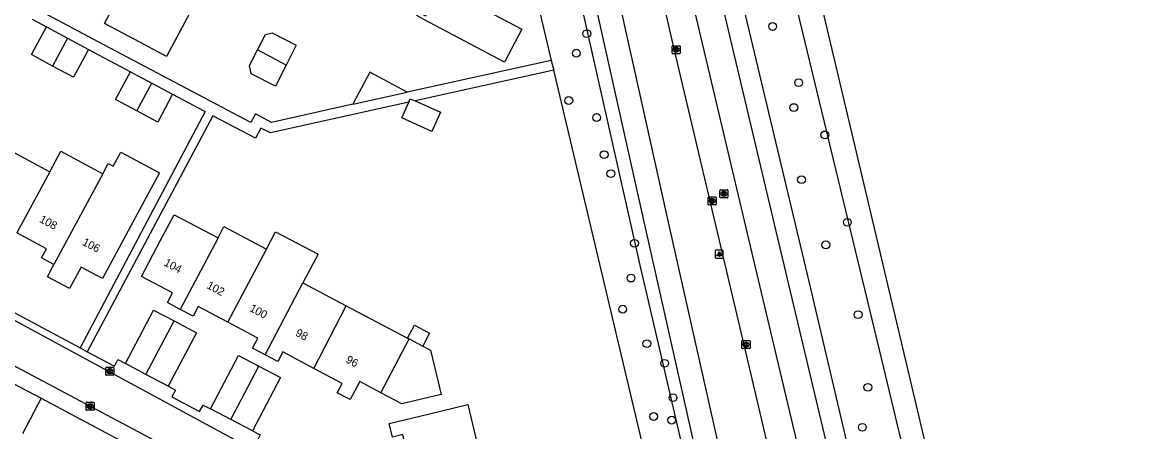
# Model space of a CAD drawing. Extents: x 158461 to 159795, y 387220 to 388672.
# Drawn here: x 159503.4 to 159643.5, y 388437.2 to 388488.3 of the extents above; entities that cross this region are included whole.
import ezdxf

# ---------------------------------------------------------------- set-up
doc = ezdxf.new("R2010")
doc.units = 0
for name, color, linetype in [('IMGEO_Berm_groen', 7, 'Continuous'), ('IMGEO_Boom', 7, 'Continuous'), ('IMGEO_Fietspad_gesloten', 7, 'Continuous'), ('IMGEO_Groenvoorziening', 7, 'Continuous'), ('IMGEO_Kolk', 7, 'Continuous'), ('IMGEO_Lichtpunt', 7, 'Continuous'), ('IMGEO_OVBaan_gesloten', 7, 'Continuous'), ('IMGEO_Pand', 7, 'Continuous'), ('IMGEO_Pand_nummerreeks', 7, 'Continuous'), ('IMGEO_Parkeervlak_open', 7, 'Continuous'), ('IMGEO_Rijbaan_lokaal_open', 7, 'Continuous'), ('IMGEO_Rijbaan_regionaal_gesloten', 7, 'Continuous'), ('IMGEO_Rioolput', 7, 'Continuous'), ('IMGEO_Voetpad_open', 7, 'Continuous')]:
    doc.layers.add(name, color=color, linetype=linetype)

msp = doc.modelspace()

# ---------------------------------------------------------------- linework, layer by layer
at = {"layer": 'IMGEO_Berm_groen'}
for points in [[(159588.48, 388424.24), (159580.59, 388458.02), (159571.19, 388499.78), (159538.68, 388639.4), (159531.23, 388642.74), (159531.95, 388651.63)], [(159591.46, 388526), (159610.47, 388447.43), (159638.22, 388331.8)], [(159628.49, 388340.53), (159617.44, 388390.11), (159609.81, 388421.58), (159601.74, 388455.79), (159591.61, 388498.38)]]:
    msp.add_lwpolyline(points, dxfattribs=at)
at = {"layer": 'IMGEO_Boom'}
for centre in [(159597.16, 388487.8), (159573.93, 388486.9), (159572.63, 388484.46), (159600.4, 388480.78), (159571.68, 388478.55), (159599.8, 388477.67), (159575.16, 388476.43), (159603.68, 388474.26), (159576.1, 388471.8), (159576.93, 388469.43), (159600.76, 388468.67), (159606.48, 388463.35), (159579.89, 388460.73), (159603.8, 388460.53), (159579.46, 388456.39), (159578.42, 388452.5), (159607.83, 388451.82), (159581.44, 388448.2), (159583.67, 388445.75), (159609.05, 388442.75), (159584.7, 388441.46), (159582.29, 388439.11), (159584.54, 388438.65), (159608.36, 388437.75)]:
    msp.add_circle(centre, 0.489, dxfattribs=at)
at = {"layer": 'IMGEO_Fietspad_gesloten'}
for points in [[(159538.06, 388647.43), (159546.89, 388612.42), (159553.49, 388585.09), (159563.84, 388539.72), (159572.4, 388502.18), (159580.91, 388464.16), (159589.18, 388427.32), (159589.8, 388424.54)], [(159629.49, 388266.32), (159629.28, 388267.17), (159627.39, 388273.13), (159625.27, 388281.24), (159623.77, 388287.49), (159623.05, 388290.6), (159609.2, 388351.76), (159600.67, 388389.77), (159592.15, 388427.82), (159583.87, 388464.67), (159575.4, 388502.7), (159566.8, 388540.31), (159557.04, 388583.04), (159552.56, 388601.9), (159542.42, 388642.69)]]:
    msp.add_lwpolyline(points, dxfattribs=at)
at = {"layer": 'IMGEO_Groenvoorziening'}
for points in [[(159552.86, 388553.59), (159560.35, 388522.05), (159565.6, 388500), (159569.5, 388483.57)], [(159583.85, 388423.21), (159569.8, 388482.34)]]:
    msp.add_lwpolyline(points, dxfattribs=at)
at = {"layer": 'IMGEO_Kolk'}
for p, q in [((159584.6, 388484.48), (159584.6, 388485.33)), ((159584.67, 388485.4), (159585.52, 388485.4)), ((159585.52, 388484.4), (159584.67, 388484.4)), ((159585.08, 388485.18), (159585.11, 388485.18)), ((159585.11, 388484.62), (159585.08, 388484.62)), ((159585.6, 388485.33), (159585.6, 388484.48)), ((159589.1, 388465.59), (159589.1, 388466.45)), ((159589.17, 388466.52), (159590.03, 388466.52)), ((159589.59, 388466.3), (159589.61, 388466.3)), ((159590.1, 388466.45), (159590.1, 388465.59)), ((159590.03, 388465.52), (159589.17, 388465.52)), ((159589.61, 388465.74), (159589.58, 388465.74)), ((159593.32, 388447.65), (159593.32, 388448.51)), ((159593.4, 388448.58), (159594.25, 388448.58)), ((159593.81, 388448.36), (159593.84, 388448.36)), ((159593.83, 388447.8), (159593.81, 388447.8)), ((159594.33, 388448.51), (159594.33, 388447.65)), ((159594.25, 388447.58), (159593.4, 388447.58)), ((159513.83, 388444.34), (159513.83, 388445.19)), ((159513.9, 388445.27), (159514.76, 388445.27)), ((159514.32, 388445.05), (159514.34, 388445.05)), ((159514.83, 388445.19), (159514.83, 388444.34)), ((159514.76, 388444.27), (159513.9, 388444.27)), ((159514.34, 388444.49), (159514.31, 388444.49)), ((159511.38, 388439.96), (159511.38, 388440.81)), ((159511.46, 388440.89), (159512.31, 388440.89)), ((159511.87, 388440.67), (159511.9, 388440.67)), ((159512.39, 388440.81), (159512.39, 388439.96)), ((159512.31, 388439.89), (159511.46, 388439.89)), ((159511.89, 388440.11), (159511.87, 388440.11))]:
    msp.add_line(p, q, dxfattribs=at)
for points in [[(159584.6, 388484.48), (159584.6, 388485.33)], [(159584.67, 388485.4), (159585.52, 388485.4)], [(159585.52, 388484.4), (159584.67, 388484.4)], [(159584.92, 388485.1), (159585.04, 388485.1), (159585.04, 388484.95), (159585.17, 388485.1), (159585.33, 388485.1), (159585.19, 388484.95), (159585.34, 388484.7), (159585.19, 388484.7), (159585.1, 388484.87), (159585.04, 388484.8), (159585.04, 388484.7), (159584.92, 388484.7), (159584.92, 388485.1)], [(159585.6, 388485.33), (159585.6, 388484.48)], [(159589.1, 388465.59), (159589.1, 388466.45)], [(159589.17, 388466.52), (159590.03, 388466.52)], [(159589.42, 388466.22), (159589.54, 388466.22), (159589.54, 388466.07), (159589.67, 388466.22), (159589.84, 388466.22), (159589.69, 388466.07), (159589.84, 388465.82), (159589.69, 388465.82), (159589.61, 388465.99), (159589.54, 388465.92), (159589.54, 388465.82), (159589.42, 388465.82), (159589.42, 388466.22)], [(159590.1, 388466.45), (159590.1, 388465.59)], [(159590.03, 388465.52), (159589.17, 388465.52)], [(159593.32, 388447.65), (159593.32, 388448.51)], [(159593.4, 388448.58), (159594.25, 388448.58)], [(159593.64, 388448.28), (159593.77, 388448.28), (159593.77, 388448.13), (159593.9, 388448.28), (159594.06, 388448.28), (159593.92, 388448.13), (159594.07, 388447.88), (159593.92, 388447.88), (159593.83, 388448.05), (159593.77, 388447.98), (159593.77, 388447.88), (159593.64, 388447.88), (159593.64, 388448.28)], [(159594.33, 388448.51), (159594.33, 388447.65)], [(159594.25, 388447.58), (159593.4, 388447.58)], [(159513.83, 388444.34), (159513.83, 388445.19)], [(159513.9, 388445.27), (159514.76, 388445.27)], [(159514.15, 388444.97), (159514.27, 388444.97), (159514.27, 388444.82), (159514.4, 388444.97), (159514.57, 388444.97), (159514.42, 388444.82), (159514.57, 388444.57), (159514.42, 388444.57), (159514.34, 388444.73), (159514.27, 388444.66), (159514.27, 388444.57), (159514.15, 388444.57), (159514.15, 388444.97)], [(159514.83, 388445.19), (159514.83, 388444.34)], [(159514.76, 388444.27), (159513.9, 388444.27)], [(159511.38, 388439.96), (159511.38, 388440.81)], [(159511.46, 388440.89), (159512.31, 388440.89)], [(159512.39, 388440.81), (159512.39, 388439.96)], [(159512.31, 388439.89), (159511.46, 388439.89)], [(159511.7, 388440.59), (159511.83, 388440.59), (159511.83, 388440.44), (159511.96, 388440.59), (159512.12, 388440.59), (159511.98, 388440.44), (159512.13, 388440.19), (159511.98, 388440.19), (159511.89, 388440.35), (159511.83, 388440.28), (159511.83, 388440.19), (159511.7, 388440.19), (159511.7, 388440.59)]]:
    msp.add_lwpolyline(points, dxfattribs=at)
for centre, start, end in [((159584.67, 388485.33), 91.552, 178.448), ((159584.67, 388485.33), 91.552, 178.448), ((159584.67, 388484.48), 181.552, 268.448), ((159584.67, 388484.48), 181.552, 268.448), ((159585.52, 388485.33), 1.552, 88.448), ((159585.52, 388485.33), 1.552, 88.448), ((159585.52, 388484.48), 271.552, 358.448), ((159585.52, 388484.48), 271.552, 358.448), ((159589.18, 388466.45), 91.552, 178.448), ((159589.18, 388466.45), 91.552, 178.448), ((159590.02, 388466.45), 1.552, 88.448), ((159590.02, 388466.45), 1.552, 88.448), ((159589.18, 388465.6), 181.552, 268.448), ((159589.18, 388465.6), 181.552, 268.448), ((159590.02, 388465.6), 271.552, 358.448), ((159590.02, 388465.6), 271.552, 358.448), ((159593.4, 388448.51), 91.552, 178.448), ((159593.4, 388448.51), 91.552, 178.448), ((159593.4, 388447.66), 181.552, 268.448), ((159593.4, 388447.66), 181.552, 268.448), ((159594.25, 388448.51), 1.552, 88.448), ((159594.25, 388448.51), 1.552, 88.448), ((159594.25, 388447.66), 271.552, 358.448), ((159594.25, 388447.66), 271.552, 358.448), ((159513.91, 388445.19), 91.552, 178.448), ((159513.91, 388445.19), 91.552, 178.448), ((159514.75, 388445.19), 1.552, 88.448), ((159514.75, 388445.19), 1.552, 88.448), ((159513.91, 388444.34), 181.552, 268.448), ((159513.91, 388444.34), 181.552, 268.448), ((159514.75, 388444.34), 271.552, 358.448), ((159514.75, 388444.34), 271.552, 358.448), ((159511.46, 388440.81), 91.552, 178.448), ((159511.46, 388440.81), 91.552, 178.448), ((159512.31, 388440.81), 1.552, 88.448), ((159512.31, 388440.81), 1.552, 88.448), ((159511.46, 388439.96), 181.552, 268.448), ((159511.46, 388439.96), 181.552, 268.448), ((159512.31, 388439.96), 271.552, 358.448), ((159512.31, 388439.96), 271.552, 358.448)]:
    msp.add_arc(centre, 0.0765, start, end, dxfattribs=at)
for centre, major_axis, ratio, start_param, end_param in [((159585.08, 388484.9), (-0.387, 0.002), 0.722429, 4.712389, 7.853982), ((159585.11, 388484.9), (-0.39, 0.002), 0.717154, 1.570796, 4.712389), ((159589.59, 388466.02), (-0.387, 0.002), 0.722429, 4.712389, 7.853982), ((159589.61, 388466.02), (-0.39, 0.002), 0.717154, 1.570796, 4.712389), ((159593.81, 388448.08), (-0.387, 0.002), 0.722429, 4.712389, 7.853982), ((159593.84, 388448.08), (-0.39, 0.002), 0.717154, 1.570796, 4.712389), ((159514.32, 388444.77), (-0.387, 0.002), 0.722429, 4.712389, 7.853982), ((159514.34, 388444.77), (-0.39, 0.002), 0.717154, 1.570796, 4.712389), ((159511.87, 388440.39), (-0.387, 0.002), 0.722429, 4.712389, 7.853982), ((159511.9, 388440.39), (-0.39, 0.002), 0.717154, 1.570796, 4.712389)]:
    msp.add_ellipse(centre, major_axis=major_axis, ratio=ratio, start_param=start_param, end_param=end_param, dxfattribs=at)
at = {"layer": 'IMGEO_Lichtpunt'}
for p, q in [((159589.98, 388459.78), (159589.98, 388458.97)), ((159589.98, 388459.78), (159589.98, 388458.97)), ((159590.88, 388459.87), (159590.07, 388459.87)), ((159590.88, 388459.87), (159590.07, 388459.87)), ((159590.07, 388458.87), (159590.88, 388458.87)), ((159590.07, 388458.87), (159590.88, 388458.87)), ((159590.98, 388458.97), (159590.98, 388459.78)), ((159590.98, 388458.97), (159590.98, 388459.78))]:
    msp.add_line(p, q, dxfattribs=at)
for points in [[(159590.35, 388459.44), (159590.39, 388459.41), (159590.21, 388459.15), (159590.17, 388459.18), (159590.35, 388459.44)], [(159590.46, 388459.39), (159590.5, 388459.39), (159590.5, 388459.07), (159590.46, 388459.07), (159590.46, 388459.39)], [(159590.57, 388459.41), (159590.6, 388459.44), (159590.79, 388459.18), (159590.75, 388459.15), (159590.57, 388459.41)]]:
    msp.add_lwpolyline(points, dxfattribs=at)
msp.add_circle((159590.48, 388459.57), 0.0994, dxfattribs=at)
for centre, start, end in [((159590.07, 388459.78), 90, 180), ((159590.07, 388459.78), 90, 180), ((159590.07, 388458.97), 180, 270), ((159590.07, 388458.97), 180, 270), ((159590.88, 388459.78), 0, 90), ((159590.88, 388459.78), 0, 90), ((159590.88, 388458.97), 270, 0), ((159590.88, 388458.97), 270, 360)]:
    msp.add_arc(centre, 0.0946, start, end, dxfattribs=at)
at = {"layer": 'IMGEO_OVBaan_gesloten'}
for points in [[(159564.53, 388586.44), (159571.49, 388556.91), (159578.72, 388526.27), (159585.34, 388498.36), (159594.57, 388459.49), (159603.92, 388420.04), (159611.35, 388388.59), (159618.76, 388357.44), (159621.35, 388346.3), (159623.9, 388336.21), (159624.82, 388332.73)], [(159626.84, 388339.05), (159625.12, 388346), (159622.3, 388357.97), (159614.82, 388389.59), (159607.45, 388420.74), (159598.19, 388459.79), (159588.92, 388498.8), (159582.24, 388526.99), (159574.86, 388558.26), (159568.1, 388586.87)], [(159585.36, 388565.8), (159589.12, 388550.01), (159599.52, 388506.19), (159607.03, 388474.4), (159613.36, 388447.66), (159620.78, 388416.39), (159629.87, 388377.89), (159638.78, 388340.26), (159642.94, 388322.7), (159643.5, 388320.19)]]:
    msp.add_lwpolyline(points, dxfattribs=at)
at = {"layer": 'IMGEO_Pand'}
for points in [[(159524.3, 388489.41), (159521.43, 388484.04), (159518.09, 388485.82), (159513.67, 388488.17), (159515.69, 388491.96), (159514.54, 388492.57), (159515.39, 388494.16)], [(159555.51, 388492.34), (159554.63, 388492.81), (159554.86, 388493.25), (159555.75, 388492.79), (159565.82, 388487.45), (159563.64, 388483.34), (159553.57, 388488.68), (159552.69, 388489.15), (159552.92, 388489.59), (159553.8, 388489.12), (159555.51, 388492.34)], [(159507.2, 388482.86), (159504.56, 388484.28), (159506.43, 388487.75)], [(159506.43, 388487.75), (159509.07, 388486.33)], [(159532.8, 388484.87), (159533.78, 388486.79), (159534.63, 388487.01), (159537.64, 388485.48), (159536.37, 388482.97)], [(159509.07, 388486.33), (159507.2, 388482.86)], [(159509.07, 388486.33), (159511.68, 388484.92)], [(159511.68, 388484.92), (159509.81, 388481.45), (159507.2, 388482.86)], [(159536.37, 388482.97), (159535.03, 388480.35), (159532.02, 388481.88), (159531.81, 388482.93), (159532.8, 388484.87)], [(159536.37, 388482.97), (159532.8, 388484.87)], [(159517.7, 388477.27), (159515.07, 388478.68), (159516.94, 388482.15)], [(159516.94, 388482.15), (159519.57, 388480.73)], [(159551.5, 388479.6), (159546.84, 388482.09), (159544.71, 388478.1)], [(159517.7, 388477.27), (159519.57, 388480.73)], [(159519.57, 388480.73), (159522.18, 388479.33)], [(159522.18, 388479.33), (159520.32, 388475.86), (159517.7, 388477.27)], [(159544.71, 388478.1), (159551.5, 388479.6)], [(159552.49, 388478.51), (159555.65, 388477.09), (159554.58, 388474.7), (159550.81, 388476.38), (159551.68, 388478.33)], [(159551.68, 388478.33), (159551.88, 388478.78), (159552.49, 388478.51)], [(159501.61, 388472.49), (159506.85, 388469.67)], [(159513.47, 388469.42), (159514.15, 388470.68), (159514.76, 388470.35), (159515.71, 388472.12), (159520.53, 388469.52), (159517.52, 388463.92), (159513.43, 388456.33), (159510.76, 388457.77), (159509.3, 388455.07), (159506.55, 388456.56), (159507.36, 388458.07)], [(159506.85, 388469.67), (159508.23, 388472.24), (159513.47, 388469.42)], [(159506.85, 388469.67), (159502.73, 388462.03)], [(159513.47, 388469.42), (159507.36, 388458.07)], [(159523.15, 388452.48), (159521.54, 388453.33), (159522.19, 388454.55), (159518.3, 388456.6), (159520.64, 388461.03), (159522.37, 388464.3), (159527.86, 388461.4)], [(159507.36, 388458.07), (159505.8, 388458.91), (159506.42, 388460.04), (159502.73, 388462.03)], [(159527.86, 388461.4), (159528.6, 388462.81), (159533.91, 388460.01)], [(159533.91, 388460.01), (159535.06, 388462.18), (159540.36, 388459.38), (159538.47, 388455.8)], [(159527.86, 388461.4), (159523.15, 388452.48)], [(159529.08, 388450.87), (159533.16, 388458.6), (159533.91, 388460.01)], [(159533.73, 388446.82), (159538.47, 388455.8)], [(159538.47, 388455.8), (159543.88, 388452.94)], [(159516.29, 388445.72), (159519.79, 388452.39), (159522.38, 388451.03)], [(159529.08, 388450.87), (159525.38, 388452.83), (159524.75, 388451.63), (159523.15, 388452.48)], [(159539.83, 388445.11), (159543.88, 388452.94)], [(159543.88, 388452.94), (159551.54, 388448.9)], [(159518.86, 388444.36), (159522.38, 388451.03)], [(159522.38, 388451.03), (159525.16, 388449.57), (159521.65, 388442.9)], [(159533.73, 388446.82), (159532.18, 388447.64), (159532.84, 388448.89), (159529.08, 388450.87)], [(159551.54, 388448.9), (159552.39, 388450.51), (159554.3, 388449.5), (159553.45, 388447.89)], [(159548.2, 388442.07), (159551.74, 388448.79)], [(159553.45, 388447.89), (159554.42, 388447.37), (159555.73, 388441.84), (159550.82, 388440.69), (159548.2, 388442.07)], [(159551.54, 388448.9), (159551.74, 388448.79)], [(159551.74, 388448.79), (159553.45, 388447.89)], [(159526.92, 388440.06), (159530.42, 388446.73), (159532.97, 388445.39)], [(159539.83, 388445.11), (159535.95, 388447.16), (159535.32, 388445.98), (159533.73, 388446.82)], [(159518.86, 388444.36), (159516.29, 388445.72)], [(159529.46, 388438.73), (159532.97, 388445.39)], [(159532.97, 388445.39), (159535.65, 388443.98), (159532.16, 388437.32)], [(159548.2, 388442.07), (159545.58, 388443.46), (159544.39, 388441.21), (159542.74, 388442.07), (159543.36, 388443.24), (159539.83, 388445.11)], [(159521.65, 388442.9), (159518.86, 388444.36)], [(159551.9, 388432.79), (159551.87, 388432.92), (159550.94, 388436.85), (159549.64, 388436.54), (159549.23, 388438.25), (159554.1, 388439.41), (159559.09, 388440.6), (159560.46, 388434.83)], [(159529.46, 388438.73), (159526.92, 388440.06)], [(159532.16, 388437.32), (159529.46, 388438.73)]]:
    msp.add_lwpolyline(points, dxfattribs=at)
at = {"layer": 'IMGEO_Parkeervlak_open'}
msp.add_lwpolyline([(159505.76, 388441.39), (159503.43, 388436.94)], dxfattribs=at)
at = {"layer": 'IMGEO_Rijbaan_lokaal_open'}
for points in [[(159529.94, 388436.21), (159500, 388452.37), (159499.28, 388452.54)], [(159497.02, 388448.26), (159500, 388446.68), (159527.78, 388431.97)]]:
    msp.add_lwpolyline(points, dxfattribs=at)
at = {"layer": 'IMGEO_Rijbaan_regionaal_gesloten'}
msp.add_lwpolyline([(159546.4, 388648), (159547.66, 388643.03), (159548.4, 388639.92), (159557.09, 388603.3), (159557.6, 388601.14), (159561.82, 388583.23), (159567.21, 388560.45), (159571.68, 388541.56), (159576.15, 388522.68), (159584.81, 388485), (159593.54, 388448.05), (159598.02, 388429.11), (159602.45, 388410.17), (159616.35, 388351.68), (159618.19, 388343.66)], dxfattribs=at)
at = {"layer": 'IMGEO_Rioolput'}
for p, q in [((159590.56, 388466.48), (159590.56, 388467.34)), ((159590.64, 388467.41), (159591.49, 388467.41)), ((159591.56, 388467.34), (159591.56, 388466.48)), ((159591.49, 388466.41), (159590.64, 388466.41)), ((159591.05, 388467.19), (159591.08, 388467.19)), ((159591.07, 388466.63), (159591.05, 388466.63))]:
    msp.add_line(p, q, dxfattribs=at)
for points in [[(159590.56, 388466.48), (159590.56, 388467.34)], [(159590.64, 388467.41), (159591.49, 388467.41)], [(159591.56, 388467.34), (159591.56, 388466.48)], [(159591.49, 388466.41), (159590.64, 388466.41)], [(159591.15, 388467.11), (159590.9, 388467.11), (159590.9, 388466.71)], [(159590.9, 388466.71), (159591.02, 388466.71), (159591.02, 388466.87), (159591.03, 388466.87)], [(159591.08, 388467.03), (159591.02, 388467.03), (159591.02, 388466.95)], [(159591.02, 388466.95), (159591.07, 388466.95)], [(159591.08, 388466.84), (159591.15, 388466.71), (159591.29, 388466.71), (159591.23, 388466.84)]]:
    msp.add_lwpolyline(points, dxfattribs=at)
for centre, radius, start, end in [((159590.64, 388467.34), 0.0765, 91.552, 178.448), ((159590.64, 388467.34), 0.0765, 91.552, 178.448), ((159591.49, 388467.34), 0.0765, 1.552, 88.448), ((159591.49, 388467.34), 0.0765, 1.552, 88.448), ((159590.64, 388466.49), 0.0765, 181.552, 268.448), ((159590.64, 388466.49), 0.0765, 181.552, 268.448), ((159591.03, 388466.82), 0.0533, 26.0293, 88.6989), ((159591.06, 388467.14), 0.19, 274.7715, 282.9687), ((159591.08, 388466.93), 0.0964, 77.0061, 93.1865), ((159591.1, 388466.99), 0.0378, 276.6634, 79.6772), ((159591.15, 388467), 0.109, 350.3612, 89.416), ((159591.15, 388467), 0.112, 277.5842, 350.9817), ((159591.13, 388466.78), 0.108, 29.5134, 73.7905), ((159591.49, 388466.49), 0.0765, 271.552, 358.448), ((159591.49, 388466.49), 0.0765, 271.552, 358.448)]:
    msp.add_arc(centre, radius, start, end, dxfattribs=at)
for centre, major_axis, ratio, start_param, end_param in [((159591.05, 388466.91), (-0.387, 0.002), 0.722429, 4.712389, 7.853982), ((159591.07, 388466.91), (-0.39, 0.002), 0.717154, 1.570796, 4.712389)]:
    msp.add_ellipse(centre, major_axis=major_axis, ratio=ratio, start_param=start_param, end_param=end_param, dxfattribs=at)
at = {"layer": 'IMGEO_Voetpad_open'}
for points in [[(159544.71, 388478.1), (159534.55, 388475.83), (159532.55, 388476.89), (159531.96, 388475.79), (159512.95, 388485.83), (159505.3, 388489.92)], [(159504.65, 388488.71), (159506.43, 388487.75)], [(159511.68, 388484.92), (159516.94, 388482.15)], [(159569.5, 388483.57), (159551.5, 388479.6)], [(159569.5, 388483.57), (159569.8, 388482.34)], [(159569.8, 388482.34), (159552.49, 388478.51)], [(159522.18, 388479.33), (159526.07, 388477.28), (159526.24, 388477.18), (159510.65, 388447.66)], [(159551.68, 388478.33), (159534.4, 388474.5), (159533.22, 388475.12), (159532.55, 388473.85), (159527.23, 388476.66), (159511.5, 388447.2)], [(159485.71, 388462.11), (159488.31, 388460.83), (159487.79, 388459.86), (159500, 388453.34), (159510.65, 388447.66)], [(159510.65, 388447.66), (159511.5, 388447.2)], [(159511.5, 388447.2), (159514.91, 388445.38), (159515.34, 388446.21), (159516.29, 388445.72)], [(159502.27, 388443.24), (159505.76, 388441.39)], [(159521.65, 388442.9), (159522.54, 388442.41), (159522.07, 388441.58), (159525.56, 388439.72), (159525.99, 388440.54), (159526.92, 388440.06)], [(159505.76, 388441.39), (159518.79, 388434.45)], [(159532.16, 388437.32), (159533.14, 388436.83), (159532.58, 388435.72), (159533.47, 388435.06), (159534.66, 388434.46), (159537.1, 388432.25), (159538.4, 388427.64)]]:
    msp.add_lwpolyline(points, dxfattribs=at)

# ---------------------------------------------------------------- texts
at = {"layer": 'IMGEO_Pand_nummerreeks'}
for s, rotation, p in [('108', 331.9766, (159505.46, 388463.43)), ('106', 331.9766, (159510.81, 388460.58)), ('104', 331.9351, (159521.02, 388458.01)), ('102', 331.9365, (159526.36, 388455.17)), ('100', 331.9365, (159531.71, 388452.32)), ('98', 331.9351, (159537.45, 388449.25)), ('96', 331.9365, (159543.74, 388445.91))]:
    msp.add_text(s, height=1, rotation=rotation, dxfattribs=at).set_placement(p)

doc.saveas('drawing.dxf')
